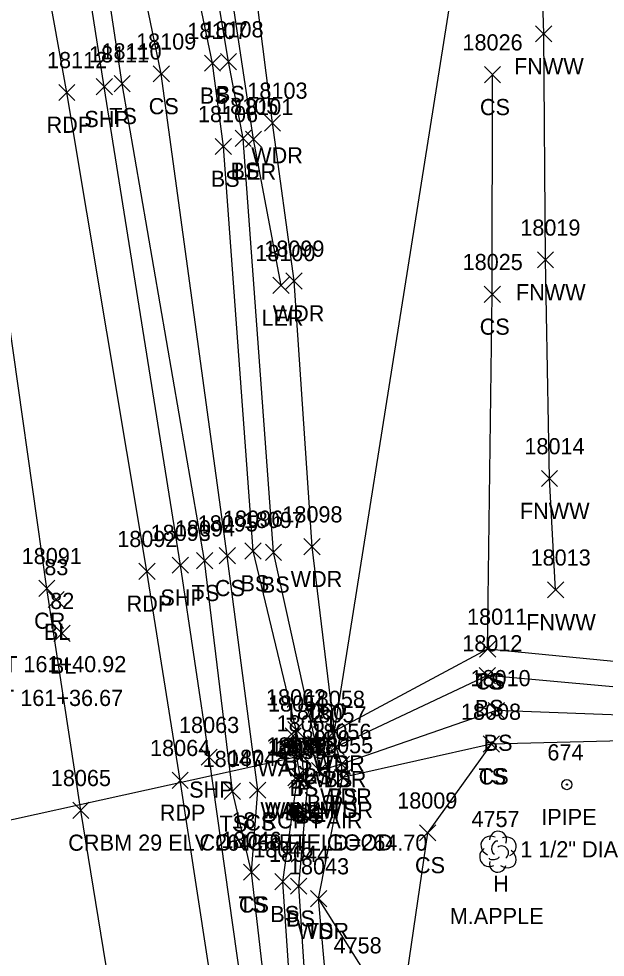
# Model space of a CAD drawing. Extents: x 1439173 to 1457902, y 641926 to 659889.
# Drawn here: x 1445658.9 to 1445731.4, y 658170 to 658286.1 of the extents above; entities that cross this region are included whole.
import ezdxf

# ---------------------------------------------------------------- set-up
doc = ezdxf.new("R2010")
doc.units = 0
for name, color, linetype in [('C_A', 7, 'Continuous'), ('C_C', 7, 'Continuous'), ('C_I', 7, 'Continuous'), ('C_TIC', 7, 'Continuous'), ('CPBM', 7, 'Continuous'), ('D_A', 7, 'Continuous'), ('D_C', 7, 'Continuous'), ('D_I', 7, 'Continuous'), ('D_TIC', 7, 'Continuous'), ('DCP', 7, 'Continuous'), ('DHW', 7, 'Continuous'), ('L_A', 7, 'Continuous'), ('L_C', 7, 'Continuous'), ('L_I', 7, 'Continuous'), ('L_TIC', 7, 'Continuous'), ('LARO', 7, 'Continuous'), ('LAWA', 7, 'Continuous'), ('LELB', 7, 'Continuous'), ('LFNC', 7, 'Continuous'), ('LTD', 7, 'Continuous'), ('M_A', 7, 'Continuous'), ('M_C', 7, 'Continuous'), ('M_I', 7, 'Continuous'), ('MPIP', 7, 'Continuous'), ('P_A', 7, 'Continuous'), ('P_I', 7, 'Continuous'), ('P_TIC', 7, 'Continuous'), ('PET', 7, 'Continuous'), ('PRC', 7, 'Continuous'), ('PSP', 7, 'Continuous')]:
    doc.layers.add(name, color=color, linetype=linetype)

msp = doc.modelspace()

# ---------------------------------------------------------------- linework, layer by layer
at = {"layer": 'C_TIC'}
for points in [[(1445662.56, 658213.22), (1445664.56, 658215.22)], [(1445664.56, 658213.22), (1445662.56, 658215.22)], [(1445663.29, 658209.04), (1445665.29, 658211.04)], [(1445665.29, 658209.04), (1445663.29, 658211.04)]]:
    msp.add_lwpolyline(points, dxfattribs=at)
at = {"layer": 'CPBM'}
for p, q in [((1445693.5, 658191.64), (1445693.5, 658192.64)), ((1445693.5, 658192.64), (1445694.5, 658192.64)), ((1445694.5, 658192.64), (1445694.5, 658191.64)), ((1445694.5, 658191.64), (1445693.5, 658191.64)), ((1445694, 658192.14), (1445694, 658192.14)), ((1445694, 658192.14), (1445694, 658192.14))]:
    msp.add_line(p, q, dxfattribs=at)
at = {"layer": 'D_TIC'}
for points in [[(1445691.86, 658196.35), (1445693.86, 658198.35)], [(1445693.86, 658196.35), (1445691.86, 658198.35)], [(1445692.96, 658193.89), (1445694.96, 658195.89)], [(1445694.96, 658193.89), (1445692.96, 658195.89)], [(1445692.22, 658191.16), (1445694.22, 658193.16)], [(1445694.22, 658191.16), (1445692.22, 658193.16)], [(1445692.78, 658191.11), (1445694.78, 658193.11)], [(1445694.78, 658191.11), (1445692.78, 658193.11)]]:
    msp.add_lwpolyline(points, dxfattribs=at)
at = {"layer": 'DCP'}
msp.add_lwpolyline([(1445693.96, 658194.89), (1445633.39, 658181.5)], dxfattribs=at)
at = {"layer": 'DHW'}
msp.add_lwpolyline([(1445693.22, 658192.16), (1445693.78, 658192.11), (1445692.86, 658197.35)], dxfattribs=at)
at = {"layer": 'L_TIC'}
for points in [[(1445722.83, 658283.2), (1445724.83, 658285.2)], [(1445724.83, 658283.2), (1445722.83, 658285.2)], [(1445681.88, 658279.56), (1445683.88, 658281.56)], [(1445683.88, 658279.56), (1445681.88, 658281.56)], [(1445683.87, 658279.76), (1445685.87, 658281.76)], [(1445685.87, 658279.76), (1445683.87, 658281.76)], [(1445675.55, 658278.25), (1445677.55, 658280.25)], [(1445677.55, 658278.25), (1445675.55, 658280.25)], [(1445716.51, 658278.14), (1445718.51, 658280.14)], [(1445718.51, 658278.14), (1445716.51, 658280.14)], [(1445670.71, 658277.03), (1445672.71, 658279.03)], [(1445672.71, 658277.03), (1445670.71, 658279.03)], [(1445689.3, 658272.17), (1445691.3, 658274.17)], [(1445691.3, 658272.17), (1445689.3, 658274.17)], [(1445685.68, 658270.27), (1445687.68, 658272.27)], [(1445687.68, 658270.27), (1445685.68, 658272.27)], [(1445686.96, 658270.16), (1445688.96, 658272.16)], [(1445688.96, 658270.16), (1445686.96, 658272.16)], [(1445683.23, 658269.27), (1445685.23, 658271.27)], [(1445685.23, 658269.27), (1445683.23, 658271.27)], [(1445723.05, 658255.23), (1445725.05, 658257.23)], [(1445725.05, 658255.23), (1445723.05, 658257.23)], [(1445691.97, 658252.62), (1445693.97, 658254.62)], [(1445693.97, 658252.62), (1445691.97, 658254.62)], [(1445690.36, 658252.08), (1445692.36, 658254.08)], [(1445692.36, 658252.08), (1445690.36, 658254.08)], [(1445716.48, 658250.97), (1445718.48, 658252.97)], [(1445718.48, 658250.97), (1445716.48, 658252.97)], [(1445723.55, 658228.18), (1445725.55, 658230.18)], [(1445725.55, 658228.18), (1445723.55, 658230.18)], [(1445694.19, 658219.75), (1445696.19, 658221.75)], [(1445696.19, 658219.75), (1445694.19, 658221.75)], [(1445683.72, 658218.63), (1445685.72, 658220.63)], [(1445685.72, 658218.63), (1445683.72, 658220.63)], [(1445686.9, 658219.22), (1445688.9, 658221.22)], [(1445688.9, 658219.22), (1445686.9, 658221.22)], [(1445689.42, 658219.06), (1445691.42, 658221.06)], [(1445691.42, 658219.06), (1445689.42, 658221.06)], [(1445680.91, 658218.02), (1445682.91, 658220.02)], [(1445682.91, 658218.02), (1445680.91, 658220.02)], [(1445724.31, 658214.41), (1445726.31, 658216.41)], [(1445726.31, 658214.41), (1445724.31, 658216.41)], [(1445715.9, 658207.09), (1445717.9, 658209.09)], [(1445717.9, 658207.09), (1445715.9, 658209.09)], [(1445715.9, 658207.09), (1445717.9, 658209.09)], [(1445717.9, 658207.09), (1445715.9, 658209.09)], [(1445715.87, 658203.8), (1445717.87, 658205.8)], [(1445717.87, 658203.8), (1445715.87, 658205.8)], [(1445716.97, 658199.49), (1445718.97, 658201.49)], [(1445718.97, 658199.49), (1445716.97, 658201.49)], [(1445692.22, 658197.11), (1445694.22, 658199.11)], [(1445694.22, 658197.11), (1445692.22, 658199.11)], [(1445696.96, 658196.93), (1445698.96, 658198.93)], [(1445698.96, 658196.93), (1445696.96, 658198.93)], [(1445696.96, 658196.93), (1445698.96, 658198.93)], [(1445698.96, 658196.93), (1445696.96, 658198.93)], [(1445694.65, 658195.36), (1445696.65, 658197.36)], [(1445696.65, 658195.36), (1445694.65, 658197.36)], [(1445694.65, 658195.36), (1445696.65, 658197.36)], [(1445696.65, 658195.36), (1445694.65, 658197.36)], [(1445716.35, 658195.33), (1445718.35, 658197.33)], [(1445718.35, 658195.33), (1445716.35, 658197.33)], [(1445716.35, 658195.33), (1445718.35, 658197.33)], [(1445718.35, 658195.33), (1445716.35, 658197.33)], [(1445697.16, 658194.99), (1445699.16, 658196.99)], [(1445699.16, 658194.99), (1445697.16, 658196.99)], [(1445697.16, 658194.99), (1445699.16, 658196.99)], [(1445699.16, 658194.99), (1445697.16, 658196.99)], [(1445692.96, 658193.89), (1445694.96, 658195.89)], [(1445694.96, 658193.89), (1445692.96, 658195.89)], [(1445695.11, 658192.03), (1445697.11, 658194.03)], [(1445697.11, 658192.03), (1445695.11, 658194.03)], [(1445695.11, 658192.03), (1445697.11, 658194.03)], [(1445697.11, 658192.03), (1445695.11, 658194.03)], [(1445697.83, 658192.84), (1445699.83, 658194.84)], [(1445699.83, 658192.84), (1445697.83, 658194.84)], [(1445697.83, 658192.84), (1445699.83, 658194.84)], [(1445699.83, 658192.84), (1445697.83, 658194.84)], [(1445692.36, 658190.89), (1445694.36, 658192.89)], [(1445694.36, 658190.89), (1445692.36, 658192.89)], [(1445693.2, 658190.78), (1445695.2, 658192.78)], [(1445695.2, 658190.78), (1445693.2, 658192.78)], [(1445697.97, 658191.19), (1445699.97, 658193.19)], [(1445699.97, 658191.19), (1445697.97, 658193.19)], [(1445697.97, 658191.19), (1445699.97, 658193.19)], [(1445699.97, 658191.19), (1445697.97, 658193.19)], [(1445684.34, 658189.49), (1445686.34, 658191.49)], [(1445686.34, 658189.49), (1445684.34, 658191.49)], [(1445687.48, 658189.63), (1445689.48, 658191.63)], [(1445689.48, 658189.63), (1445687.48, 658191.63)], [(1445693.69, 658190.48), (1445695.69, 658192.48)], [(1445695.69, 658190.48), (1445693.69, 658192.48)], [(1445708.48, 658184.35), (1445710.48, 658186.35)], [(1445710.48, 658184.35), (1445708.48, 658186.35)], [(1445686.71, 658179.48), (1445688.71, 658181.48)], [(1445688.71, 658179.48), (1445686.71, 658181.48)], [(1445686.71, 658179.48), (1445688.71, 658181.48)], [(1445688.71, 658179.48), (1445686.71, 658181.48)], [(1445690.59, 658178.3), (1445692.59, 658180.3)], [(1445692.59, 658178.3), (1445690.59, 658180.3)], [(1445692.54, 658177.75), (1445694.54, 658179.75)], [(1445694.54, 658177.75), (1445692.54, 658179.75)], [(1445695.01, 658176.21), (1445697.01, 658178.21)], [(1445697.01, 658176.21), (1445695.01, 658178.21)], [(1445695.01, 658176.21), (1445697.01, 658178.21)], [(1445697.01, 658176.21), (1445695.01, 658178.21)]]:
    msp.add_lwpolyline(points, dxfattribs=at)
at = {"layer": 'LARO'}
msp.add_lwpolyline([(1445691.36, 658253.08), (1445687.96, 658271.16), (1445683.77, 658299.14), (1445679.24, 658314.26), (1445677.96, 658363.53), (1445666.47, 658424.22), (1445660.32, 658451.12), (1445650.28, 658509.1), (1445640.96, 658552.71), (1445631.79, 658601.73), (1445626.73, 658642.44), (1445619.94, 658690.94), (1445615.88, 658739.15), (1445609.34, 658778.84), (1445598.15, 658827.75), (1445588.03, 658874), (1445581.49, 658921.52), (1445577.53, 658936.93)], dxfattribs=at)
at = {"layer": 'LAWA'}
msp.add_lwpolyline([(1445808.1, 658042.3), (1445785.81, 658039.29), (1445751.55, 658036.85), (1445751.65, 658065.91), (1445751.58, 658080.33), (1445749.38, 658114.51), (1445728.21, 658161.17), (1445705.96, 658161.39), (1445696.01, 658177.21), (1445698.97, 658192.19), (1445698.83, 658193.84), (1445698.16, 658195.99), (1445697.96, 658197.93), (1445695.19, 658220.75), (1445692.97, 658253.62), (1445690.3, 658273.17), (1445687.12, 658298.32), (1445685.78, 658314.81), (1445687.77, 658340.72), (1445701.25, 658340.53), (1445716.9, 658366.54)], dxfattribs=at)
at = {"layer": 'LELB'}
for points in [[(1445711.41, 657996.31), (1445705.83, 658036.22), (1445700.64, 658079.41), (1445692.1, 658142.12), (1445687.71, 658180.48), (1445685.34, 658190.49), (1445681.91, 658219.02), (1445671.71, 658278.03), (1445666.36, 658313.61), (1445658.13, 658362.17), (1445649.94, 658422.94), (1445644.25, 658454.56), (1445635.79, 658510.62), (1445628.02, 658553.04), (1445620.07, 658601.71), (1445614.01, 658640.64), (1445604.81, 658690.17), (1445597.49, 658732.56), (1445589.59, 658776.66), (1445581.16, 658825.01), (1445572.65, 658874.35), (1445564.96, 658919.17), (1445560, 658950.1)], [(1445713.77, 657996.54), (1445707.42, 658036.55), (1445702.48, 658079.35), (1445694.08, 658142.21), (1445691.59, 658179.3), (1445693.36, 658191.89), (1445694.2, 658191.78), (1445693.96, 658194.89), (1445693.22, 658198.11), (1445687.9, 658220.22), (1445684.23, 658270.27), (1445682.88, 658280.56), (1445675.49, 658315.93), (1445670.82, 658364.07), (1445653.28, 658424.57), (1445654.32, 658454.28), (1445640.46, 658510.39), (1445634.42, 658553.67)], [(1445687.71, 658180.48), (1445688.48, 658190.63), (1445684.72, 658219.63), (1445676.55, 658279.25), (1445669.68, 658312.46), (1445662.43, 658362.39), (1445653.32, 658423.33), (1445647.42, 658454.65), (1445635.79, 658510.62)], [(1445749.36, 657734.07), (1445742.61, 657772.57), (1445736.05, 657823.51), (1445731.11, 657866.82), (1445723.49, 657920.92), (1445721.03, 657947.17), (1445715.13, 657996.87), (1445709.41, 658036.5), (1445705.27, 658079.76), (1445695.99, 658142.1), (1445693.54, 658178.75), (1445694.69, 658191.48), (1445696.11, 658193.03), (1445695.65, 658196.36), (1445690.42, 658220.06), (1445686.68, 658271.27), (1445684.87, 658280.76), (1445679.24, 658314.26), (1445674.65, 658364.2), (1445662.06, 658424.73), (1445656.23, 658451.85), (1445643.73, 658509.59)], [(1445766.75, 658206.65), (1445746.03, 658205.23), (1445716.9, 658208.09), (1445697.96, 658197.93), (1445717.84, 658323.16), (1445716.9, 658366.54), (1445714.09, 658417.98), (1445711.79, 658447.35)], [(1445716.9, 658208.09), (1445717.48, 658251.97), (1445717.51, 658279.14)], [(1445767.2, 658204.37), (1445746.5, 658202.14), (1445716.87, 658204.8), (1445698.16, 658195.99), (1445695.65, 658196.36)], [(1445768.06, 658200.09), (1445746.45, 658199.41), (1445717.97, 658200.49), (1445698.83, 658193.84), (1445696.11, 658193.03)], [(1445768.82, 658197.52), (1445746.7, 658197.05), (1445717.35, 658196.33), (1445698.97, 658192.19)], [(1445717.35, 658196.33), (1445709.48, 658185.35), (1445705.96, 658161.39)], [(1445752.69, 657737.69), (1445746.51, 657773.07), (1445739.91, 657823.8), (1445736.01, 657867.68), (1445727.92, 657921.69), (1445723.22, 657946.99), (1445719.28, 657997.02), (1445712.31, 658036.97), (1445709.82, 658078.25), (1445699.17, 658141.94), (1445696.01, 658177.21)]]:
    msp.add_lwpolyline(points, dxfattribs=at)
at = {"layer": 'LFNC'}
msp.add_lwpolyline([(1445725.31, 658215.41), (1445724.55, 658229.18), (1445724.05, 658256.23), (1445723.83, 658284.2), (1445722.7, 658321.5), (1445720.4, 658367.01), (1445718.69, 658417.34), (1445718.36, 658449.27), (1445717.99, 658488.33), (1445722.55, 658489.22)], dxfattribs=at)
at = {"layer": 'LTD'}
msp.add_line((1445718.16, 658183.06), (1445718.16, 658183.06), dxfattribs=at)
msp.add_line((1445718.16, 658183.06), (1445718.16, 658183.06), dxfattribs=at)
msp.add_arc((1445718.2, 658184.49), 1.05, 335.5272, 180.9563, dxfattribs=at)
for centre, major_axis, ratio, start_param, end_param in [((1445717.36, 658183.73), (1.21, -0.51), 0.895232, 1.570796, 4.712389), ((1445719.2, 658183.64), (-1.14, -0.48), 0.949671, 1.570796, 4.712389), ((1445717.07, 658182.35), (0.58, -1.04), 0.959034, 3.141593, 6.283185), ((1445717.95, 658183.52), (-0.208, -0.792), 0.645439, 3.141593, 6.283185), ((1445718.66, 658182.89), (-0.5, 0.667), 0.989748, 3.141593, 6.283185), ((1445717.7, 658182.31), (-0.625, -0.083), 0.423636, 0, 3.141593), ((1445719.16, 658182.23), (-1.09, 0.79), 0.841452, 1.570796, 4.712389), ((1445718.16, 658181.56), (0.26, 1.06), 0.942809, 1.570796, 4.712389)]:
    msp.add_ellipse(centre, major_axis=major_axis, ratio=ratio, start_param=start_param, end_param=end_param, dxfattribs=at)
at = {"layer": 'MPIP'}
for radius in [0.625, 0.0833]:
    msp.add_circle((1445726.7, 658191.31), radius, dxfattribs=at)
at = {"layer": 'P_TIC'}
for points in [[(1445668.51, 658276.66), (1445670.51, 658278.66)], [(1445670.51, 658276.66), (1445668.51, 658278.66)], [(1445663.88, 658275.95), (1445665.88, 658277.95)], [(1445665.88, 658275.95), (1445663.88, 658277.95)], [(1445677.91, 658217.46), (1445679.91, 658219.46)], [(1445679.91, 658217.46), (1445677.91, 658219.46)], [(1445673.78, 658216.71), (1445675.78, 658218.71)], [(1445675.78, 658216.71), (1445673.78, 658218.71)], [(1445661.4, 658214.59), (1445663.4, 658216.59)], [(1445663.4, 658214.59), (1445661.4, 658216.59)], [(1445681.47, 658193.7), (1445683.47, 658195.7)], [(1445683.47, 658193.7), (1445681.47, 658195.7)], [(1445677.88, 658190.85), (1445679.88, 658192.85)], [(1445679.88, 658190.85), (1445677.88, 658192.85)], [(1445665.61, 658187.13), (1445667.61, 658189.13)], [(1445667.61, 658187.13), (1445665.61, 658189.13)]]:
    msp.add_lwpolyline(points, dxfattribs=at)
at = {"layer": 'PET'}
msp.add_lwpolyline([(1445705.78, 657996.74), (1445700.79, 658035.17), (1445695.34, 658079.07), (1445686.58, 658141.61), (1445678.88, 658191.85), (1445674.78, 658217.71), (1445664.88, 658276.95), (1445658.55, 658312.17), (1445650.15, 658361.18), (1445639.6, 658422.2), (1445634.4, 658454.18), (1445624.07, 658508.93), (1445616.8, 658551.96), (1445608.32, 658601.33), (1445601.83, 658639.44), (1445593.45, 658688.09), (1445585.19, 658730.57), (1445578.3, 658774.52), (1445569.42, 658823.28), (1445560.62, 658872.5), (1445551.74, 658918.41), (1445542.33, 658971.3)], dxfattribs=at)
at = {"layer": 'PRC'}
msp.add_lwpolyline([(1445693.19, 657995.58), (1445688.37, 658033.15), (1445682.7, 658078.44), (1445674.41, 658140.32), (1445666.61, 658188.13), (1445662.4, 658215.59), (1445653.51, 658278.24), (1445646.19, 658309.4), (1445637.2, 658362.39), (1445626.17, 658420.18), (1445621.21, 658465.94), (1445611.38, 658507.05), (1445604.14, 658549), (1445595.87, 658598.76), (1445588.83, 658637.12), (1445580.76, 658686.66), (1445573.22, 658729.08), (1445565.49, 658774.03), (1445556.77, 658821.39), (1445548.21, 658870.8), (1445539.62, 658916.36), (1445529.84, 658969.19)], dxfattribs=at)
at = {"layer": 'PSP'}
msp.add_lwpolyline([(1445709.72, 657996.21), (1445703.88, 658035.73), (1445698.6, 658079.03), (1445689.92, 658141.84), (1445682.47, 658194.7), (1445678.91, 658218.46), (1445669.51, 658277.66), (1445663.97, 658313.06), (1445656.7, 658361.9), (1445647.15, 658422.67), (1445642.54, 658454.48), (1445633.11, 658510.6), (1445626.17, 658552.92), (1445617.88, 658601.72), (1445610.99, 658640.57), (1445602.68, 658689.97), (1445594.54, 658732.07), (1445587.02, 658776.07), (1445578.22, 658824.66), (1445569.89, 658874.08), (1445561.69, 658919.22), (1445557.14, 658946.18), (1445552.68, 658972.7)], dxfattribs=at)

# ---------------------------------------------------------------- texts
at = {"layer": 'C_A'}
for s, p in [('BL', (1445662.05, 658209.22)), ('BL', (1445662.77, 658205.04)), ('BM', (1445692.31, 658187.14))]:
    msp.add_text(s, height=2, dxfattribs=at).set_placement(p)
at = {"layer": 'C_C'}
for s, p in [('POT 161+40.92', (1445653.27, 658205.22)), ('PT 161+36.67', (1445654.96, 658201.04)), ('BM 29 ELV 264.68 FIELD=264.70', (1445668.94, 658183.14))]:
    msp.add_text(s, height=2, dxfattribs=at).set_placement(p)
at = {"layer": 'C_I'}
for s, p in [('83', (1445662.09, 658217.22)), ('82', (1445662.82, 658213.04)), ('671', (1445692.16, 658195.14))]:
    msp.add_text(s, height=2, dxfattribs=at).set_placement(p)
at = {"layer": 'D_A'}
for s, p in [('WALLH', (1445688.45, 658192.35)), ('P', (1445693.34, 658189.89)), ('WALLH', (1445688.81, 658187.16)), ('WALLH', (1445689.37, 658187.11))]:
    msp.add_text(s, height=2, dxfattribs=at).set_placement(p)
at = {"layer": 'D_C'}
for s, p in [('18 RCP FAIR', (1445685.23, 658185.89)), ('CONCRETE GOOD', (1445681.28, 658183.16))]:
    msp.add_text(s, height=2, dxfattribs=at).set_placement(p)
at = {"layer": 'D_I'}
for s, p in [('18051', (1445689.75, 658200.35)), ('18061', (1445690.81, 658197.89)), ('18049', (1445689.55, 658195.16)), ('18050', (1445690.03, 658195.11))]:
    msp.add_text(s, height=2, dxfattribs=at).set_placement(p)
at = {"layer": 'L_A'}
for s, p in [('FNWW', (1445720.17, 658279.2)), ('BS', (1445681.32, 658275.56)), ('BS', (1445683.31, 658275.76)), ('CS', (1445675, 658274.25)), ('CS', (1445715.95, 658274.14)), ('TS', (1445670.12, 658273.03)), ('WDR', (1445687.67, 658268.17)), ('BS', (1445685.12, 658266.27)), ('LER', (1445685.55, 658266.16)), ('BS', (1445682.67, 658265.27)), ('FNWW', (1445720.4, 658251.23)), ('WDR', (1445690.33, 658248.62)), ('LER', (1445688.94, 658248.08)), ('CS', (1445715.92, 658246.97)), ('FNWW', (1445720.89, 658224.18)), ('BS', (1445686.34, 658215.22)), ('BS', (1445688.86, 658215.06)), ('WDR', (1445692.55, 658215.75)), ('TS', (1445680.31, 658214.02)), ('CS', (1445683.17, 658214.63)), ('FNWW', (1445721.66, 658210.41)), ('TS', (1445715.31, 658203.09)), ('CS', (1445715.34, 658203.09)), ('BS', (1445715.31, 658199.8)), ('BS', (1445716.41, 658195.49)), ('BS', (1445691.66, 658193.11)), ('WDR', (1445695.33, 658192.93)), ('TS', (1445696.37, 658192.93)), ('BS', (1445694.09, 658191.36)), ('BS', (1445694.09, 658191.36)), ('WDR', (1445695.52, 658190.99)), ('BS', (1445696.6, 658190.99)), ('TS', (1445715.76, 658191.33)), ('CS', (1445715.79, 658191.33)), ('BS', (1445692.4, 658189.89)), ('WDR', (1445696.19, 658188.84)), ('BS', (1445697.27, 658188.84)), ('BS', (1445694.55, 658188.03)), ('BS', (1445694.55, 658188.03)), ('WDR', (1445696.34, 658187.19)), ('TS', (1445697.38, 658187.19)), ('BS', (1445691.8, 658186.89)), ('BS', (1445692.64, 658186.78)), ('BS', (1445693.13, 658186.48)), ('TS', (1445683.75, 658185.49)), ('CS', (1445686.92, 658185.63)), ('CS', (1445707.92, 658180.35)), ('H', (1445717.59, 658178.06)), ('TS', (1445686.12, 658175.48)), ('CS', (1445686.15, 658175.48)), ('BS', (1445690.03, 658174.3)), ('BS', (1445691.98, 658173.75)), ('WDR', (1445693.38, 658172.21)), ('TS', (1445694.42, 658172.21))]:
    msp.add_text(s, height=2, dxfattribs=at).set_placement(p)
at = {"layer": 'L_C'}
msp.add_text('M.APPLE', height=2, dxfattribs=at).set_placement((1445712.22, 658174.06))
at = {"layer": 'L_I'}
for s, p in [('18107', (1445679.78, 658283.56)), ('18108', (1445681.76, 658283.76)), ('18109', (1445673.44, 658282.25)), ('18026', (1445713.79, 658282.14)), ('18110', (1445669.16, 658281.03)), ('18103', (1445687.2, 658276.17)), ('18105', (1445683.58, 658274.27)), ('18101', (1445685.43, 658274.16)), ('18106', (1445681.08, 658273.27)), ('18019', (1445720.94, 658259.23)), ('18100', (1445688.17, 658256.08)), ('18099', (1445689.29, 658256.62)), ('18025', (1445713.81, 658254.97)), ('18014', (1445721.45, 658232.18)), ('18096', (1445684.18, 658223.22)), ('18097', (1445686.75, 658223.06)), ('18098', (1445691.52, 658223.75)), ('18094', (1445678.24, 658222.02)), ('18095', (1445681.06, 658222.63)), ('18013', (1445722.21, 658218.41)), ('18011', (1445714.36, 658211.09)), ('18011', (1445714.36, 658211.09)), ('18012', (1445713.76, 658207.8)), ('18010', (1445714.78, 658203.49)), ('18062', (1445689.5, 658201.11)), ('18058', (1445694.29, 658200.93)), ('18058', (1445694.29, 658200.93)), ('18060', (1445691.84, 658199.36)), ('18060', (1445691.84, 658199.36)), ('18057', (1445694.49, 658198.99)), ('18057', (1445694.49, 658198.99)), ('18008', (1445713.6, 658199.33)), ('18008', (1445713.6, 658199.33)), ('18061', (1445690.81, 658197.89)), ('18056', (1445695.1, 658196.84)), ('18056', (1445695.1, 658196.84)), ('18059', (1445692.43, 658196.03)), ('18059', (1445692.43, 658196.03)), ('18055', (1445695.31, 658195.19)), ('18055', (1445695.31, 658195.19)), ('18052', (1445689.69, 658194.89)), ('18053', (1445690.53, 658194.78)), ('18054', (1445691.02, 658194.48)), ('18047', (1445681.67, 658193.49)), ('18048', (1445684.81, 658193.63)), ('18009', (1445705.72, 658188.35)), ('4757', (1445714.9, 658186.06)), ('18046', (1445683.99, 658183.48)), ('18046', (1445683.99, 658183.48)), ('18045', (1445687.92, 658182.3)), ('18044', (1445689.87, 658181.75)), ('18043', (1445692.34, 658180.21)), ('18043', (1445692.34, 658180.21)), ('4758', (1445697.85, 658170.43))]:
    msp.add_text(s, height=2, dxfattribs=at).set_placement(p)
at = {"layer": 'M_A'}
msp.add_text('IPIPE', height=2, dxfattribs=at).set_placement((1445723.53, 658186.31))
at = {"layer": 'M_C'}
msp.add_text('1 1/2" DIA', height=2, dxfattribs=at).set_placement((1445720.93, 658182.31))
at = {"layer": 'M_I'}
msp.add_text('674', height=2, dxfattribs=at).set_placement((1445724.29, 658194.31))
at = {"layer": 'P_A'}
for s, p in [('RDP', (1445662.37, 658271.95)), ('SHP', (1445667.05, 658272.66)), ('RDP', (1445672.26, 658212.71)), ('SHP', (1445676.45, 658213.46)), ('CR', (1445660.83, 658210.59)), ('SHP', (1445680, 658189.7)), ('RDP', (1445676.37, 658186.85)), ('CR', (1445665.05, 658183.13))]:
    msp.add_text(s, height=2, dxfattribs=at).set_placement(p)
at = {"layer": 'P_I'}
for s, p in [('18112', (1445662.43, 658279.95)), ('18111', (1445667.62, 658280.66)), ('18092', (1445671.11, 658220.71)), ('18093', (1445675.24, 658221.46)), ('18091', (1445659.3, 658218.59)), ('18063', (1445678.75, 658197.7)), ('18064', (1445675.17, 658194.85)), ('18065', (1445662.9, 658191.13))]:
    msp.add_text(s, height=2, dxfattribs=at).set_placement(p)

doc.saveas('drawing.dxf')
